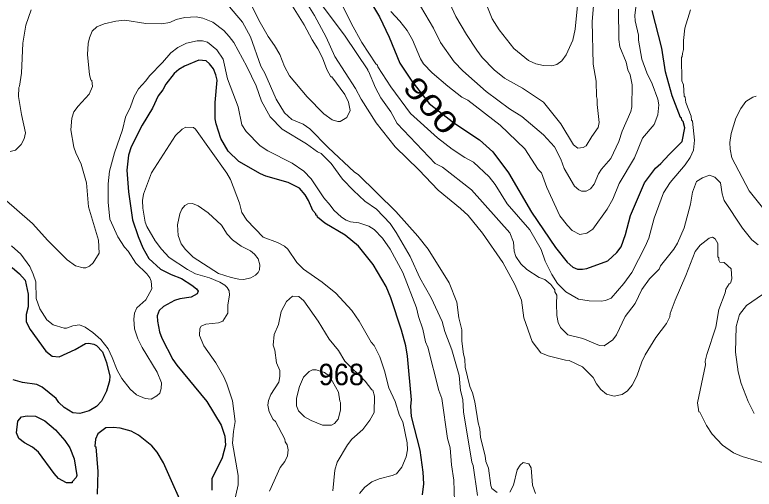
# Model space of a CAD drawing. Extents: x 447.8 to 473.9, y 7733.1 to 7760.8.
# Drawn here: x 457.905 to 460.666, y 7752.862 to 7754.634 of the extents above; entities that cross this region are included whole.
import ezdxf
from ezdxf.enums import TextEntityAlignment as Align

# ---------------------------------------------------------------- set-up
doc = ezdxf.new("R2010")
doc.units = 0
doc.header["$LTSCALE"] = 0.032
doc.layers.add('1', color=7, linetype='Continuous', lineweight=25)
doc.layers.add('2', color=7, linetype='Continuous', lineweight=13)
doc.layers.add('21', color=7, linetype='Continuous')
doc.layers.add('61', color=7, linetype='Continuous')

msp = doc.modelspace()

# ---------------------------------------------------------------- linework, layer by layer
at = {"layer": '1'}
for points in [[(459.241, 7754.6698), (459.2662, 7754.6267), (459.3028, 7754.5503), (459.3424, 7754.4536), (459.3874, 7754.3859), (459.4524, 7754.3025), (459.5445, 7754.2309), (459.6399, 7754.1667), (459.6899, 7754.1222), (459.7489, 7754.0442), (459.8343, 7753.8963), (459.9238, 7753.7645), (459.9673, 7753.7102), (459.9894, 7753.6914), (460.0064, 7753.6845)], [(460.1691, 7753.7673), (460.186, 7753.8135), (460.2045, 7753.884), (460.2561, 7754.0069), (460.2983, 7754.0616), (460.3182, 7754.0785), (460.3484, 7754.1126), (460.3979, 7754.1606), (460.4067, 7754.2115), (460.401, 7754.2357), (460.3962, 7754.2402), (460.3945, 7754.2492), (460.3911, 7754.251), (460.3604, 7754.3317), (460.3354, 7754.4215), (460.321, 7754.5097), (460.2849, 7754.6507)], [(459.4279, 7752.8411), (459.4319, 7752.8825), (459.4294, 7752.926), (459.4184, 7753.0075), (459.3863, 7753.1332), (459.384, 7753.1718), (459.3863, 7753.1958), (459.3719, 7753.3586), (459.3655, 7753.3971), (459.3493, 7753.4555), (459.3092, 7753.5773), (459.2916, 7753.6189), (459.2433, 7753.7013), (459.1886, 7753.7698), (459.1391, 7753.8104), (459.0624, 7753.8562), (459.0349, 7753.878), (459.0334, 7753.8838), (459.0292, 7753.8855), (459.0287, 7753.8902), (459.0174, 7753.9036), (459.0017, 7753.9405), (458.9892, 7753.961), (458.9683, 7753.9861), (458.9262, 7754.0082), (458.8421, 7754.0312), (458.8225, 7754.0396), (458.7417, 7754.0863), (458.702, 7754.125), (458.6744, 7754.1721), (458.6567, 7754.2269), (458.6532, 7754.2461), (458.6536, 7754.3061), (458.66, 7754.3897), (458.6561, 7754.4103), (458.647, 7754.4317), (458.632, 7754.4506), (458.6192, 7754.4618), (458.5915, 7754.4651), (458.5385, 7754.4428), (458.5172, 7754.4296), (458.5004, 7754.4152), (458.4682, 7754.3745), (458.4574, 7754.3533), (458.44, 7754.332), (458.4186, 7754.2852), (458.3803, 7754.2216), (458.339, 7754.1404), (458.3299, 7754.1104), (458.3235, 7754.0536), (458.3298, 7753.9733), (458.3443, 7753.8684), (458.3654, 7753.8054), (458.3829, 7753.7642), (458.405, 7753.7232), (458.4484, 7753.6836), (458.4882, 7753.6637), (458.5278, 7753.6487), (458.5661, 7753.6245), (458.5833, 7753.6104), (458.5893, 7753.6018), (458.5853, 7753.5913), (458.563, 7753.5797), (458.5207, 7753.5729), (458.5005, 7753.5668), (458.4603, 7753.5445), (458.4437, 7753.5296), (458.4365, 7753.5096), (458.4372, 7753.4891), (458.4449, 7753.4502), (458.4535, 7753.4268), (458.4953, 7753.3469), (458.5099, 7753.3252), (458.6221, 7753.1898), (458.6752, 7753.1011), (458.6887, 7753.0599), (458.6913, 7753.027), (458.6792, 7752.9786), (458.6403, 7752.9008), (458.6408, 7752.8584)], [(460.0064, 7753.6845), (460.0247, 7753.6836), (460.0417, 7753.6867), (460.1196, 7753.7152), (460.1532, 7753.7458), (460.1691, 7753.7673)], [(457.8948, 7753.6905), (457.9222, 7753.6663), (457.943, 7753.6423), (457.9546, 7753.5901), (457.9546, 7753.5436), (457.9467, 7753.5148), (457.947, 7753.4877), (457.9623, 7753.4592), (458.0199, 7753.3779), (458.0444, 7753.3588), (458.0704, 7753.3567), (458.1302, 7753.3838), (458.169, 7753.4059), (458.1811, 7753.407), (458.1996, 7753.4039), (458.2095, 7753.399), (458.232, 7753.3749), (458.2474, 7753.3357), (458.2591, 7753.2839), (458.2577, 7753.2663), (458.2471, 7753.2287), (458.2282, 7753.191), (458.21, 7753.1704), (458.182, 7753.1552), (458.1474, 7753.145), (458.1217, 7753.1473), (458.0895, 7753.1676), (458.069, 7753.1853), (458.0594, 7753.2003), (458.0064, 7753.2429), (457.9864, 7753.2532), (457.9335, 7753.2612), (457.8985, 7753.27)], [(458.3394, 7753.0783), (458.2977, 7753.0903), (458.2726, 7753.0929), (458.2447, 7753.0912), (458.2142, 7753.0691), (458.2063, 7753.0492)], [(458.5511, 7752.7563), (458.4606, 7752.961), (458.4358, 7753.0005), (458.4164, 7753.0237), (458.367, 7753.0637), (458.3394, 7753.0783)], [(458.2063, 7753.0492), (458.204, 7753.0232), (458.2072, 7753.0199), (458.2151, 7752.9285), (458.2128, 7752.844)]]:
    msp.add_lwpolyline(points, dxfattribs=at)
msp.add_lwpolyline([(457.9937, 7753.0009), (457.9705, 7753.0196), (457.9412, 7753.0347), (457.9193, 7753.0515), (457.9106, 7753.0723), (457.9154, 7753.1158), (457.9295, 7753.132), (457.9508, 7753.136), (457.9813, 7753.1353), (458.0169, 7753.1178), (458.0562, 7753.0842), (458.0915, 7753.0442), (458.1103, 7753.0171), (458.1263, 7752.9754), (458.1358, 7752.9136), (458.1341, 7752.9053), (458.1186, 7752.8894), (458.1185, 7752.8854), (458.0982, 7752.8856), (458.0683, 7752.9023), (458.0518, 7752.9209)], close=True, dxfattribs=at)
at = {"layer": '2'}
for points in [[(460.0163, 7754.771), (459.9979, 7754.5805), (459.9889, 7754.5398), (459.9636, 7754.4846), (459.9482, 7754.4619), (459.9296, 7754.4482), (459.91, 7754.4435), (459.8794, 7754.4451), (459.8512, 7754.4507), (459.8229, 7754.4632), (459.769, 7754.5081), (459.714, 7754.5781), (459.6876, 7754.6193), (459.6652, 7754.6751)], [(458.6719, 7754.7066), (458.755, 7754.6072), (458.785, 7754.5519), (458.8239, 7754.4427), (458.8382, 7754.4167), (458.8804, 7754.3195), (458.9114, 7754.2682), (458.9397, 7754.2429), (458.9815, 7754.2254), (459.0071, 7754.2078), (459.0745, 7754.1387), (459.1738, 7754.0459), (459.1867, 7754.037), (459.3283, 7753.8995), (459.4098, 7753.8076), (459.4485, 7753.7584), (459.5272, 7753.6333), (459.5554, 7753.5612), (459.5626, 7753.502), (459.5738, 7753.4573), (459.5747, 7753.4147), (459.5803, 7753.3666), (459.5851, 7753.3477), (459.5868, 7753.3185), (459.6042, 7753.2458)], [(458.9354, 7754.6761), (458.9855, 7754.5965), (459.0151, 7754.5404), (459.0367, 7754.5071), (459.0543, 7754.4734), (459.0707, 7754.4293), (459.0849, 7754.403), (459.0893, 7754.4021), (459.1378, 7754.3368), (459.1513, 7754.3083), (459.1571, 7754.2761), (459.1452, 7754.2506), (459.1201, 7754.2351), (459.1112, 7754.2351), (459.09, 7754.2421), (459.0592, 7754.2639), (458.9965, 7754.3275), (458.9306, 7754.4057), (458.9116, 7754.4413), (458.8949, 7754.4859), (458.8747, 7754.5199), (458.8504, 7754.5526), (458.8162, 7754.6143), (458.7634, 7754.7216)], [(459.139, 7754.5547), (459.0317, 7754.6984)], [(460.5344, 7753.5327), (460.5578, 7753.595), (460.5606, 7753.6087), (460.5726, 7753.6287), (460.5773, 7753.6315), (460.5822, 7753.6475), (460.5804, 7753.6851), (460.5543, 7753.709), (460.5383, 7753.7105), (460.5343, 7753.7176), (460.5341, 7753.7257), (460.531, 7753.7296), (460.5309, 7753.7802), (460.5205, 7753.7967), (460.5109, 7753.8037), (460.4983, 7753.7994), (460.4642, 7753.7731), (460.4457, 7753.7495), (460.4114, 7753.66), (460.3711, 7753.5677), (460.353, 7753.5189), (460.3513, 7753.5063), (460.3387, 7753.481), (460.299, 7753.4284), (460.2596, 7753.3644), (460.247, 7753.3374), (460.2283, 7753.2839), (460.211, 7753.2502), (460.1936, 7753.2299), (460.1729, 7753.2156), (460.1427, 7753.2099), (460.1147, 7753.2173), (460.0933, 7753.2341), (460.0777, 7753.2554), (460.0652, 7753.2796), (460.0256, 7753.319), (459.9747, 7753.3428), (459.9611, 7753.3439), (459.897, 7753.3599), (459.8698, 7753.3711), (459.8367, 7753.4138), (459.8065, 7753.5025), (459.7974, 7753.5676), (459.7728, 7753.6263), (459.7275, 7753.7087), (459.6511, 7753.8187), (459.5975, 7753.8844), (459.5696, 7753.9106), (459.4863, 7753.9787), (459.4143, 7754.0555), (459.3249, 7754.1409), (459.2542, 7754.23), (459.198, 7754.3193), (459.1773, 7754.3587), (459.1001, 7754.4787), (459.0671, 7754.5503), (459.0243, 7754.6312), (458.987, 7754.6928)], [(460.4285, 7754.6521), (460.4074, 7754.5847), (460.4028, 7754.5382), (460.4027, 7754.5049), (460.398, 7754.4891), (460.3979, 7754.4782), (460.395, 7754.4747), (460.3963, 7754.388), (460.4027, 7754.3721), (460.4052, 7754.3307), (460.4082, 7754.3268), (460.4107, 7754.3064), (460.4307, 7754.255), (460.4316, 7754.241), (460.4355, 7754.2374), (460.4428, 7754.1661), (460.4397, 7754.128), (460.4267, 7754.1013), (460.4082, 7754.0733), (460.3525, 7754.0071), (460.3274, 7753.9697), (460.2933, 7753.8746), (460.2727, 7753.7996), (460.2595, 7753.7683), (460.2087, 7753.6716), (460.18, 7753.6306), (460.132, 7753.5759), (460.1106, 7753.5673), (460.0952, 7753.565), (460.0497, 7753.5658), (460.0105, 7753.5725), (459.9624, 7753.5996), (459.9313, 7753.6306), (459.91, 7753.6639), (459.8851, 7753.7141), (459.8706, 7753.7578), (459.8283, 7753.8309), (459.7438, 7753.928), (459.6991, 7753.9999), (459.6766, 7754.0288), (459.6174, 7754.0841), (459.5859, 7754.1009), (459.5385, 7754.132), (459.4835, 7754.1746), (459.3821, 7754.2658), (459.3095, 7754.3654), (459.26, 7754.4401), (459.2593, 7754.4455), (459.2528, 7754.4505), (459.2008, 7754.5301), (459.1625, 7754.6), (459.1191, 7754.6892)], [(459.5289, 7754.6759), (459.552, 7754.6276), (459.5912, 7754.5603), (459.63, 7754.5014), (459.6506, 7754.475), (459.6952, 7754.428), (459.734, 7754.3979), (459.8013, 7754.3603), (459.879, 7754.3082), (459.944, 7754.2273), (459.9912, 7754.1488), (460.0076, 7754.1365), (460.027, 7754.1382), (460.0386, 7754.145), (460.0596, 7754.1795), (460.0837, 7754.2137), (460.0868, 7754.232), (460.0797, 7754.2996), (460.0804, 7754.3192), (460.0773, 7754.3289), (460.0756, 7754.3868), (460.0645, 7754.4503), (460.0613, 7754.6085), (460.0661, 7754.6677)], [(457.8877, 7754.1237), (457.9073, 7754.1285), (457.9286, 7754.1499), (457.9401, 7754.1714), (457.9449, 7754.1934), (457.9291, 7754.2612), (457.9187, 7754.3293), (457.9195, 7754.363), (457.9226, 7754.3677), (457.9299, 7754.4158), (457.934, 7754.5283), (457.9452, 7754.5956), (457.9662, 7754.6532)], [(460.2246, 7754.6632), (460.2201, 7754.6313), (460.2214, 7754.6117), (460.2342, 7754.558), (460.2344, 7754.5396), (460.2469, 7754.468), (460.2656, 7754.4172), (460.2856, 7754.3767), (460.3066, 7754.3185), (460.3096, 7754.2979), (460.3061, 7754.2604), (460.2922, 7754.2241), (460.2497, 7754.1732), (460.2197, 7754.0992), (460.1626, 7754.0041), (460.1389, 7753.9457), (460.1173, 7753.9085), (460.0633, 7753.8333), (460.0416, 7753.8179), (460.0156, 7753.8137), (459.9869, 7753.8288), (459.9688, 7753.8465), (459.9401, 7753.8836), (459.8917, 7753.9895), (459.8718, 7754.0433), (459.8599, 7754.0566), (459.8102, 7754.1331), (459.7171, 7754.2224), (459.5966, 7754.3152), (459.5742, 7754.327), (459.5217, 7754.3671), (459.4629, 7754.4172), (459.4311, 7754.4514), (459.4197, 7754.4702), (459.3895, 7754.5402), (459.3705, 7754.575), (459.3425, 7754.6106), (459.3096, 7754.6459)], [(460.159, 7754.6548), (460.1607, 7754.5414), (460.164, 7754.5147), (460.1876, 7754.4577), (460.1947, 7754.4288), (460.2033, 7754.41), (460.2103, 7754.3721), (460.2087, 7754.29), (460.2056, 7754.273), (460.1736, 7754.1992), (460.1609, 7754.1611), (460.1312, 7754.0969), (460.0956, 7754.0576), (460.0854, 7754.0405), (460.0692, 7754.0019), (460.055, 7753.9835), (460.0386, 7753.9748), (460.0211, 7753.9758), (460.011, 7753.9797), (459.9947, 7753.9944), (459.9569, 7754.0606), (459.9441, 7754.095), (459.9201, 7754.1412), (459.8798, 7754.1863), (459.7986, 7754.254), (459.7526, 7754.2829), (459.6657, 7754.3476), (459.5776, 7754.4253), (459.5454, 7754.4584), (459.4941, 7754.5311), (459.468, 7754.5837), (459.4204, 7754.6661)], [(458.0277, 7753.7908), (458.1, 7753.7186), (458.1317, 7753.697), (458.1595, 7753.6884), (458.1695, 7753.6884), (458.1837, 7753.6948), (458.1973, 7753.7074), (458.22, 7753.7439), (458.2169, 7753.7926), (458.18, 7753.9165), (458.172, 7754.0063), (458.1525, 7754.0758), (458.132, 7754.1185), (458.125, 7754.1401), (458.1135, 7754.205), (458.118, 7754.2475), (458.1255, 7754.2711), (458.1412, 7754.2933), (458.1821, 7754.3382), (458.1951, 7754.3668), (458.192, 7754.389), (458.1885, 7754.3908), (458.184, 7754.4103), (458.176, 7754.4864), (458.1781, 7754.5266), (458.1835, 7754.5479), (458.194, 7754.5727), (458.2107, 7754.5886), (458.2379, 7754.6001), (458.2814, 7754.6102), (458.3154, 7754.6142), (458.3936, 7754.6022), (458.4527, 7754.5998), (458.4834, 7754.6053), (458.5073, 7754.6162), (458.5395, 7754.6238), (458.5821, 7754.6271), (458.6074, 7754.6213), (458.6437, 7754.6063), (458.6852, 7754.5755), (458.7055, 7754.5535), (458.7222, 7754.5302), (458.7713, 7754.4413), (458.8058, 7754.3692), (458.8257, 7754.3119), (458.8589, 7754.2524), (458.9038, 7754.2065), (458.9945, 7754.1517), (459.0358, 7754.1227), (459.0491, 7754.1162), (459.0862, 7754.079), (459.1288, 7754.0205), (459.1696, 7753.9772), (459.2125, 7753.9381), (459.2551, 7753.9086), (459.3067, 7753.8546), (459.3295, 7753.8204), (459.3814, 7753.7311), (459.4173, 7753.6513), (459.4602, 7753.5767), (459.5011, 7753.4881), (459.5104, 7753.4506), (459.5372, 7753.3823), (459.5643, 7753.2865), (459.569, 7753.231), (459.5778, 7753.197), (459.5803, 7753.1514), (459.6121, 7752.9625), (459.6171, 7752.9501), (459.6332, 7752.8386)], [(458.3357, 7753.2352), (458.3597, 7753.2142), (458.3916, 7753.2013), (458.4143, 7753.1981), (458.4356, 7753.2107), (458.4463, 7753.2206), (458.4516, 7753.2384), (458.4524, 7753.2591), (458.4361, 7753.2986), (458.3807, 7753.3919), (458.3645, 7753.4239), (458.3516, 7753.461), (458.349, 7753.4977), (458.3521, 7753.5202), (458.3601, 7753.5389), (458.3938, 7753.5697), (458.4169, 7753.6108), (458.4135, 7753.639), (458.4089, 7753.6512), (458.3982, 7753.6665), (458.3571, 7753.7068), (458.3279, 7753.7506), (458.3138, 7753.7659), (458.2895, 7753.8052), (458.2596, 7753.8705), (458.2529, 7753.9338), (458.2529, 7754.0021), (458.2584, 7754.0496), (458.2771, 7754.1179), (458.3066, 7754.2041), (458.3185, 7754.2516), (458.337, 7754.2903), (458.3501, 7754.3294), (458.3666, 7754.3579), (458.3941, 7754.3877), (458.4075, 7754.4066), (458.4562, 7754.456), (458.4875, 7754.4921), (458.5132, 7754.5118), (458.5455, 7754.5285), (458.586, 7754.5364), (458.6062, 7754.5363), (458.6248, 7754.5316), (458.6598, 7754.503), (458.6825, 7754.468), (458.6988, 7754.3955), (458.7387, 7754.29), (458.7522, 7754.2233), (458.7685, 7754.1983), (458.8207, 7754.1451), (458.8498, 7754.1257), (458.94, 7754.0799), (458.9842, 7754.0496), (459.0112, 7754.022), (459.0592, 7753.95), (459.0831, 7753.9235), (459.0965, 7753.9038), (459.1245, 7753.878), (459.1427, 7753.8667), (459.1586, 7753.8612), (459.1891, 7753.8567), (459.2266, 7753.8442), (459.2471, 7753.8316), (459.2785, 7753.7993), (459.3065, 7753.7587), (459.3541, 7753.6718), (459.4048, 7753.5392), (459.412, 7753.5077), (459.4289, 7753.4593), (459.4392, 7753.4122), (459.4473, 7753.3923), (459.4885, 7753.2306), (459.4992, 7753.2009), (459.5209, 7753.0515), (459.5305, 7753.0171), (459.5363, 7752.953), (459.545, 7752.8963), (459.5466, 7752.8165)], [(459.2716, 7754.324), (459.2519, 7754.3619), (459.226, 7754.4239), (459.223, 7754.4252), (459.2238, 7754.4289), (459.139, 7754.5547)], [(460.6815, 7753.7754), (460.6579, 7753.7939), (460.6226, 7753.8367), (460.5546, 7753.9402), (460.5466, 7753.9651), (460.5405, 7754.0063), (460.5196, 7754.028), (460.499, 7754.0353), (460.4729, 7754.0257), (460.4509, 7754.0114), (460.4355, 7753.971), (460.4285, 7753.9271), (460.4047, 7753.8378), (460.3796, 7753.7808), (460.366, 7753.7592), (460.3166, 7753.6962), (460.311, 7753.6841), (460.2759, 7753.6481), (460.2464, 7753.6082), (460.2223, 7753.5561), (460.1848, 7753.5067), (460.1518, 7753.4383), (460.1385, 7753.4202), (460.1061, 7753.3975), (460.088, 7753.3988), (460.0264, 7753.425), (459.9704, 7753.4389), (459.9434, 7753.4655), (459.9346, 7753.4852), (459.9294, 7753.5112), (459.9274, 7753.5557), (459.9296, 7753.5867), (459.9218, 7753.5998), (459.9213, 7753.6063), (459.9065, 7753.6266), (459.8849, 7753.645), (459.8635, 7753.6527), (459.8169, 7753.6827), (459.7953, 7753.7036), (459.7756, 7753.7315), (459.7695, 7753.7518), (459.7679, 7753.785), (459.7532, 7753.8193), (459.61, 7753.98), (459.5022, 7754.0648), (459.4745, 7754.0788), (459.3334, 7754.2285), (459.3097, 7754.2718), (459.2716, 7754.324)], [(460.7019, 7753.908), (460.6473, 7753.9764), (460.5824, 7754.0994), (460.5762, 7754.1327), (460.5751, 7754.1576), (460.5799, 7754.1912), (460.5978, 7754.2476), (460.6161, 7754.2844), (460.6357, 7754.3107), (460.6607, 7754.327), (460.6736, 7754.3298)], [(458.6708, 7753.6359), (458.6322, 7753.6511), (458.5798, 7753.6667), (458.55, 7753.6825), (458.4816, 7753.7273), (458.4528, 7753.7585), (458.4286, 7753.7902), (458.3978, 7753.8432), (458.3916, 7753.8589), (458.3828, 7753.912), (458.3812, 7753.9399), (458.3858, 7753.9642), (458.4151, 7754.0435), (458.505, 7754.1834), (458.5298, 7754.2066), (458.5436, 7754.2147), (458.5719, 7754.2128), (458.5799, 7754.2075), (458.6966, 7754.0427), (458.7101, 7754.0183), (458.7444, 7753.9308), (458.7527, 7753.8961), (458.7712, 7753.8672), (458.832, 7753.8029), (458.8863, 7753.7835), (458.9121, 7753.7696), (458.9242, 7753.7582), (458.9583, 7753.7092), (458.9828, 7753.6836), (459.0529, 7753.6352), (459.1033, 7753.5937), (459.1631, 7753.5298), (459.1913, 7753.4896), (459.2362, 7753.4118), (459.2469, 7753.3986), (459.2678, 7753.3566), (459.2857, 7753.3043), (459.3016, 7753.2411), (459.3255, 7753.1899), (459.342, 7753.1373), (459.3534, 7753.1132), (459.3701, 7753.0351), (459.3709, 7753.0087), (459.3667, 7752.9829), (459.3505, 7752.9447), (459.33, 7752.9197), (459.314, 7752.9127), (459.2652, 7752.9006), (459.2387, 7752.8891), (459.2123, 7752.87), (459.1925, 7752.8458)], [(457.716, 7754.0379), (457.7735, 7754.009), (457.8294, 7753.9677), (457.8631, 7753.9477), (457.9705, 7753.8546), (458.0277, 7753.7908)], [(457.8921, 7753.7709), (457.9272, 7753.7406), (457.9609, 7753.6944), (457.9738, 7753.6655), (457.9827, 7753.6362), (457.9844, 7753.5738), (457.9985, 7753.5363), (458.0239, 7753.495), (458.0475, 7753.4764), (458.0896, 7753.4633), (458.0981, 7753.4632), (458.1214, 7753.4719), (458.1465, 7753.4766), (458.1676, 7753.4673), (458.1961, 7753.4476), (458.2254, 7753.4209)], [(458.7001, 7753.5512), (458.7071, 7753.5867), (458.7053, 7753.6029), (458.6983, 7753.6153), (458.6893, 7753.6243), (458.6708, 7753.6359)], [(459.093, 7752.8559), (459.1002, 7752.9328), (459.1084, 7752.9636), (459.1478, 7753.0281), (459.164, 7753.0485), (459.204, 7753.0845), (459.231, 7753.1203), (459.2467, 7753.1483), (459.2484, 7753.2095), (459.2419, 7753.232), (459.2377, 7753.2333), (459.2136, 7753.2657), (459.1377, 7753.3403), (459.1133, 7753.3803), (459.0787, 7753.4224), (459.0378, 7753.4897), (458.9841, 7753.5662), (458.9654, 7753.5816), (458.9415, 7753.5832), (458.9194, 7753.5634), (458.8992, 7753.5262), (458.8894, 7753.4778), (458.8735, 7753.4398), (458.8701, 7753.4005), (458.8764, 7753.382), (458.8827, 7753.3343), (458.894, 7753.3051), (458.8949, 7753.2835), (458.8909, 7753.2614), (458.8611, 7753.2159), (458.8525, 7753.1938), (458.85, 7753.1756), (458.8541, 7753.1514), (458.8702, 7753.1225), (458.878, 7753.1151), (458.9131, 7753.0488), (458.9149, 7753.0389), (458.9214, 7753.0283), (458.9254, 7753.0091), (458.9228, 7752.9867), (458.9138, 7752.9656), (458.8962, 7752.9431), (458.8559, 7752.8546)], [(460.6666, 7753.1452), (460.6438, 7753.1893), (460.6182, 7753.2566), (460.6064, 7753.3009), (460.5959, 7753.3742), (460.599, 7753.47), (460.6109, 7753.5146), (460.637, 7753.5485), (460.6969, 7753.5897)], [(458.7211, 7752.801), (458.7385, 7752.8778), (458.7386, 7752.9134), (458.7183, 7753.0341), (458.7209, 7753.0771), (458.7273, 7753.1155), (458.7176, 7753.1924), (458.697, 7753.2558), (458.6855, 7753.2822), (458.6557, 7753.3335), (458.6112, 7753.3973), (458.5944, 7753.4361), (458.596, 7753.4619), (458.6011, 7753.4706), (458.618, 7753.479), (458.665, 7753.4833), (458.6818, 7753.4895), (458.7, 7753.5199), (458.7001, 7753.5512)], [(460.4541, 7753.1851), (460.4844, 7753.3268), (460.4837, 7753.3401), (460.4893, 7753.3657), (460.5226, 7753.4667), (460.5344, 7753.5327)], [(458.2254, 7753.4209), (458.253, 7753.3858), (458.2688, 7753.3544), (458.2865, 7753.3064), (458.3047, 7753.2756), (458.3357, 7753.2352)], [(459.6042, 7753.2458), (459.614, 7753.2223), (459.623, 7753.1879), (459.6349, 7753.1101), (459.6413, 7753.0877), (459.6442, 7753.0555)], [(460.7307, 7752.952), (460.621, 7752.9844), (460.5894, 7752.9978), (460.5478, 7753.027), (460.5091, 7753.0674), (460.4884, 7753.1), (460.463, 7753.1492), (460.459, 7753.1509), (460.4541, 7753.1851)], [(459.6442, 7753.0555), (459.662, 7752.987), (459.6643, 7752.965), (459.6735, 7752.941), (459.6826, 7752.8759), (459.6864, 7752.865), (459.706, 7752.8497)], [(459.7532, 7752.8507), (459.7674, 7752.8774), (459.7816, 7752.9344), (459.7924, 7752.9514), (459.8038, 7752.9619), (459.8248, 7752.9571), (459.8334, 7752.9424), (459.8381, 7752.8765), (459.8491, 7752.8459)]]:
    msp.add_lwpolyline(points, dxfattribs=at)
for points in [[(458.7848, 7753.7519), (458.7505, 7753.7699), (458.718, 7753.7931), (458.6984, 7753.8153), (458.6761, 7753.8479), (458.627, 7753.8945), (458.5898, 7753.9206), (458.5683, 7753.9296), (458.5505, 7753.9282), (458.5396, 7753.9214), (458.528, 7753.9082), (458.5208, 7753.8902), (458.5125, 7753.8497), (458.5154, 7753.8098), (458.5261, 7753.7792), (458.5423, 7753.7568), (458.5706, 7753.7293), (458.6655, 7753.6681), (458.7129, 7753.6524), (458.7415, 7753.646), (458.7599, 7753.6452), (458.7858, 7753.6511), (458.8032, 7753.6615), (458.8138, 7753.6716), (458.8187, 7753.6812), (458.8203, 7753.7004), (458.8131, 7753.7228), (458.7997, 7753.7402)], [(459.011, 7753.1186), (458.9866, 7753.1325), (458.9641, 7753.1543), (458.9567, 7753.1738), (458.9567, 7753.2025), (458.9676, 7753.246), (458.9825, 7753.2805), (459.0037, 7753.3015), (459.017, 7753.3077), (459.0301, 7753.3084), (459.0618, 7753.2975), (459.0799, 7753.2841), (459.1137, 7753.2241), (459.1186, 7753.1907), (459.1217, 7753.1855), (459.1217, 7753.1569), (459.1121, 7753.1233), (459.0992, 7753.1075), (459.0876, 7753.1012), (459.0535, 7753.1007)]]:
    msp.add_lwpolyline(points, close=True, dxfattribs=at)

# ---------------------------------------------------------------- texts
at = {"layer": '21', "width": 0.95}
msp.add_text('968', height=0.08, dxfattribs=at).set_placement((459.0396, 7753.2506))
at = {"layer": '61', "width": 1.35}
msp.add_text('900', height=0.08, rotation=311.048, dxfattribs=at).set_placement((459.4284, 7754.2691), align=Align.CENTER)

doc.saveas('drawing.dxf')
